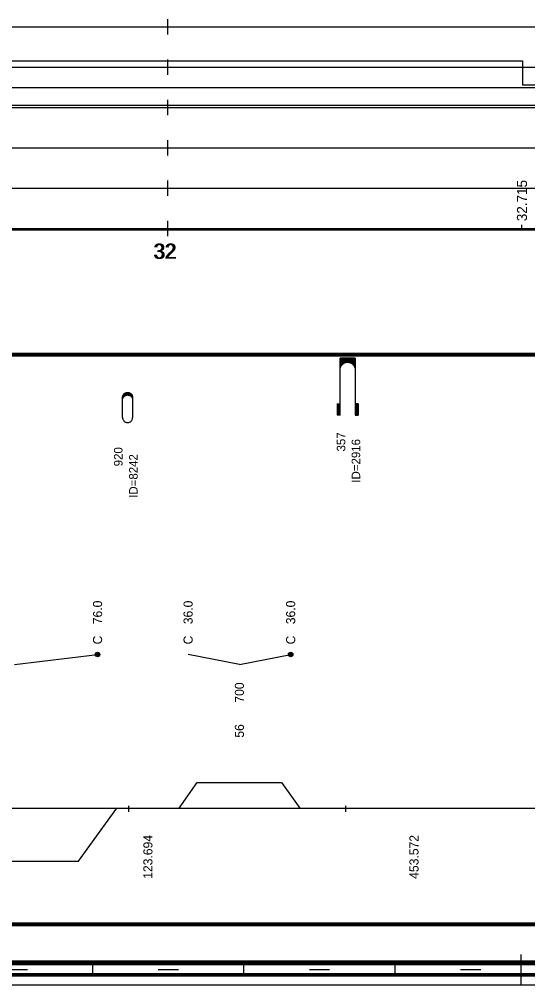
# Model space of a CAD drawing. Extents: x 2 to 10148, y 0 to 380.
# Drawn here: x 3470.4 to 3571.3, y 0 to 191.5 of the extents above; entities that cross this region are included whole.
import ezdxf

# ---------------------------------------------------------------- set-up
doc = ezdxf.new("R2010")
doc.units = 0
for name, color, linetype in [('CARA_S_OBJEKTY', 7, 'Continuous'), ('KRIV1_CARA', 7, 'Continuous'), ('KRIV1_TEXT', 7, 'Continuous'), ('OBJEKTY_TEXT', 7, 'Continuous'), ('OBJEKTY_TVAR', 7, 'Continuous'), ('RAM', 7, 'Continuous'), ('RYCHL_A', 7, 'Continuous'), ('RYCHL_B', 7, 'Continuous'), ('RYCHL_C', 7, 'Continuous'), ('RYCHL_RASTR', 7, 'Continuous'), ('RYCHL_STAN', 7, 'Continuous'), ('STAN_CARA', 7, 'Continuous'), ('STANIC_ZMEN_V', 7, 'Continuous')]:
    doc.layers.add(name, color=color, linetype=linetype)

msp = doc.modelspace()

# ---------------------------------------------------------------- linework, layer by layer
for p, q in [((3492.06, 35.51), (3492.06, 34.32)), ((3535.18, 35.51), (3535.18, 34.32))]:
    msp.add_line(p, q)
at = {"layer": 'CARA_S_OBJEKTY'}
for p, q in [((3155.54, 125.25), (4045.76, 125.25)), ((3155.54, 125), (4045.76, 125)), ((3155.54, 124.75), (4045.76, 124.75))]:
    msp.add_line(p, q, dxfattribs=at)
at = {"layer": 'KRIV1_CARA'}
for p, q in [((3502.11, 35), (3505.71, 40.14)), ((3505.71, 40.14), (3522.47, 40.14)), ((3522.47, 40.14), (3526.07, 35)), ((3155.54, 35), (4045.76, 35)), ((3482.14, 24.5), (3489.74, 35)), ((3456.72, 24.5), (3482.14, 24.5))]:
    msp.add_line(p, q, dxfattribs=at)
at = {"layer": 'KRIV1_TEXT'}
for p, q in [((3469.43, 63.5), (3485.94, 65.5)), ((3514.09, 63.5), (3503.91, 65.5)), ((3514.09, 63.5), (3524.27, 65.5))]:
    msp.add_line(p, q, dxfattribs=at)
for centre, radius in [((3485.94, 65.5), 0.45), ((3485.94, 65.5), 0.3), ((3485.94, 65.5), 0.15), ((3524.27, 65.5), 0.45), ((3524.27, 65.5), 0.3), ((3524.27, 65.5), 0.15)]:
    msp.add_circle(centre, radius, dxfattribs=at)
at = {"layer": 'OBJEKTY_TVAR'}
for p, q in [((3534.07, 113), (3534.07, 124.25)), ((3537.07, 124.25), (3534.07, 124.25)), ((3534.07, 124.17), (3537.07, 124.17)), ((3534.07, 124.1), (3537.07, 124.1)), ((3534.07, 124.02), (3537.07, 124.02)), ((3534.07, 123.95), (3537.07, 123.95)), ((3534.07, 123.87), (3537.07, 123.87)), ((3534.07, 123.8), (3537.07, 123.8)), ((3534.07, 123.72), (3537.07, 123.72)), ((3534.07, 123.65), (3537.07, 123.65)), ((3534.07, 123.57), (3537.07, 123.57)), ((3534.07, 123.5), (3537.07, 123.5)), ((3534.07, 123.42), (3535.23, 123.42)), ((3534.07, 123.35), (3534.99, 123.35)), ((3534.07, 123.27), (3534.84, 123.27)), ((3534.07, 123.2), (3534.72, 123.2)), ((3534.07, 123.12), (3534.62, 123.12)), ((3534.07, 123.05), (3534.53, 123.05)), ((3534.07, 122.97), (3534.46, 122.97)), ((3534.07, 122.9), (3534.4, 122.9)), ((3534.07, 122.82), (3534.34, 122.82)), ((3534.07, 122.75), (3534.29, 122.75)), ((3534.07, 122.67), (3534.25, 122.67)), ((3534.07, 122.6), (3534.21, 122.6)), ((3534.15, 122.46), (3534.22, 122.61)), ((3534.22, 122.61), (3534.29, 122.75)), ((3534.29, 122.75), (3534.4, 122.9)), ((3534.4, 122.9), (3534.53, 123.05)), ((3534.53, 123.05), (3534.61, 123.12)), ((3534.61, 123.12), (3534.71, 123.19)), ((3534.71, 123.19), (3534.84, 123.27)), ((3534.84, 123.27), (3534.99, 123.35)), ((3534.99, 123.35), (3535.23, 123.42)), ((3535.23, 123.42), (3535.44, 123.46)), ((3535.44, 123.46), (3535.69, 123.46)), ((3535.69, 123.46), (3535.83, 123.44)), ((3535.83, 123.44), (3535.91, 123.42)), ((3535.91, 123.42), (3537.07, 123.42)), ((3535.91, 123.42), (3536.15, 123.35)), ((3536.15, 123.35), (3537.07, 123.35)), ((3536.15, 123.35), (3536.3, 123.27)), ((3536.3, 123.27), (3537.07, 123.27)), ((3536.3, 123.27), (3536.42, 123.2)), ((3536.42, 123.2), (3537.07, 123.2)), ((3536.42, 123.2), (3536.52, 123.12)), ((3536.52, 123.12), (3537.07, 123.12)), ((3536.52, 123.12), (3536.61, 123.05)), ((3536.61, 123.05), (3537.07, 123.05)), ((3536.61, 123.05), (3536.68, 122.97)), ((3536.68, 122.97), (3537.07, 122.97)), ((3536.68, 122.97), (3536.74, 122.9)), ((3536.74, 122.9), (3537.06, 122.9)), ((3536.74, 122.9), (3536.8, 122.82)), ((3536.8, 122.82), (3537.07, 122.82)), ((3536.8, 122.82), (3536.89, 122.67)), ((3536.85, 122.75), (3537.07, 122.75)), ((3536.89, 122.67), (3537.07, 122.67)), ((3536.89, 122.67), (3536.96, 122.52)), ((3536.93, 122.6), (3537.07, 122.6)), ((3537.07, 124.25), (3537.07, 113)), ((3534.07, 122.52), (3534.18, 122.52)), ((3534.07, 122.45), (3534.15, 122.45)), ((3534.07, 122.37), (3534.13, 122.37)), ((3534.07, 122.3), (3534.11, 122.3)), ((3534.07, 122.22), (3534.09, 122.22)), ((3534.07, 122.15), (3534.08, 122.15)), ((3534.07, 121.97), (3534.08, 122.11)), ((3534.08, 122.11), (3534.1, 122.28)), ((3534.1, 122.28), (3534.15, 122.46)), ((3536.96, 122.52), (3537.07, 122.52)), ((3536.96, 122.52), (3537.01, 122.37)), ((3536.99, 122.45), (3537.07, 122.45)), ((3537.01, 122.37), (3537.07, 122.37)), ((3537.01, 122.37), (3537.05, 122.22)), ((3537.03, 122.3), (3537.07, 122.3)), ((3537.05, 122.22), (3537.07, 122.22)), ((3537.05, 122.22), (3537.07, 121.97)), ((3537.06, 122.15), (3537.07, 122.15)), ((3490.95, 116.81), (3491.01, 116.95)), ((3490.96, 116.85), (3491.41, 116.85)), ((3490.98, 116.9), (3491.52, 116.9)), ((3491.01, 116.95), (3491.07, 117.06)), ((3491.01, 116.95), (3491.67, 116.95)), ((3491.03, 117), (3492.77, 117)), ((3491.06, 117.05), (3492.74, 117.05)), ((3491.07, 117.06), (3491.16, 117.18)), ((3491.1, 117.1), (3492.7, 117.1)), ((3491.14, 117.15), (3492.66, 117.15)), ((3491.16, 117.18), (3491.25, 117.26)), ((3491.19, 117.2), (3492.61, 117.2)), ((3491.24, 117.25), (3492.56, 117.25)), ((3491.25, 117.26), (3491.38, 117.35)), ((3491.25, 116.74), (3491.38, 116.83)), ((3491.3, 117.3), (3492.5, 117.3)), ((3491.37, 117.35), (3492.43, 117.35)), ((3491.38, 117.35), (3491.51, 117.42)), ((3491.38, 116.83), (3491.51, 116.9)), ((3491.46, 117.4), (3492.34, 117.4)), ((3491.51, 117.42), (3491.54, 117.43)), ((3491.51, 116.9), (3491.54, 116.91)), ((3491.54, 117.43), (3491.66, 117.47)), ((3491.54, 116.91), (3491.66, 116.95)), ((3491.59, 117.45), (3492.21, 117.45)), ((3491.66, 117.47), (3491.8, 117.49)), ((3491.66, 116.95), (3491.8, 116.97)), ((3491.8, 117.49), (3491.91, 117.5)), ((3491.8, 116.97), (3491.91, 116.98)), ((3491.91, 117.5), (3492.04, 117.49)), ((3491.91, 116.98), (3492.04, 116.97)), ((3492.04, 117.49), (3492.17, 117.46)), ((3492.04, 116.97), (3492.17, 116.94)), ((3492.13, 116.95), (3492.79, 116.95)), ((3492.17, 117.46), (3492.28, 117.43)), ((3492.17, 116.94), (3492.28, 116.9)), ((3492.28, 117.43), (3492.39, 117.37)), ((3492.28, 116.9), (3492.82, 116.9)), ((3492.28, 116.9), (3492.39, 116.85)), ((3492.39, 117.37), (3492.46, 117.32)), ((3492.39, 116.85), (3492.84, 116.85)), ((3492.39, 116.85), (3492.46, 116.8)), ((3492.46, 117.32), (3492.61, 117.21)), ((3492.61, 117.21), (3492.69, 117.11)), ((3492.69, 117.11), (3492.78, 116.98)), ((3492.78, 116.98), (3492.82, 116.89)), ((3492.82, 116.89), (3492.86, 116.77)), ((3490.9, 116.5), (3490.91, 116.65)), ((3490.9, 116.55), (3491.08, 116.55)), ((3490.9, 112.5), (3490.9, 116.5)), ((3490.9, 116.5), (3491.05, 116.5)), ((3490.9, 116.45), (3491.02, 116.45)), ((3490.9, 116.4), (3490.99, 116.4)), ((3490.9, 116.35), (3490.97, 116.35)), ((3490.9, 116.3), (3490.95, 116.3)), ((3490.9, 116.25), (3490.94, 116.25)), ((3490.9, 116.2), (3490.93, 116.2)), ((3490.9, 116.15), (3490.92, 116.15)), ((3490.9, 115.98), (3490.91, 116.13)), ((3490.9, 116.1), (3490.91, 116.1)), ((3490.91, 116.65), (3490.95, 116.81)), ((3490.91, 116.65), (3491.16, 116.65)), ((3490.91, 116.6), (3491.12, 116.6)), ((3490.91, 116.13), (3490.95, 116.28)), ((3490.92, 116.7), (3491.21, 116.7)), ((3490.93, 116.75), (3491.27, 116.75)), ((3490.95, 116.8), (3491.33, 116.8)), ((3490.95, 116.28), (3491.01, 116.43)), ((3491.01, 116.43), (3491.07, 116.53)), ((3491.07, 116.53), (3491.16, 116.65)), ((3491.16, 116.65), (3491.25, 116.74)), ((3492.46, 116.8), (3492.61, 116.68)), ((3492.47, 116.8), (3492.85, 116.8)), ((3492.53, 116.75), (3492.87, 116.75)), ((3492.59, 116.7), (3492.88, 116.7)), ((3492.61, 116.68), (3492.69, 116.59)), ((3492.64, 116.65), (3492.89, 116.65)), ((3492.68, 116.6), (3492.89, 116.6)), ((3492.69, 116.59), (3492.78, 116.46)), ((3492.72, 116.55), (3492.9, 116.55)), ((3492.75, 116.5), (3492.9, 116.5)), ((3492.78, 116.46), (3492.82, 116.37)), ((3492.78, 116.45), (3492.9, 116.45)), ((3492.81, 116.4), (3492.9, 116.4)), ((3492.82, 116.37), (3492.86, 116.24)), ((3492.83, 116.35), (3492.9, 116.35)), ((3492.85, 116.3), (3492.9, 116.3)), ((3492.86, 116.77), (3492.89, 116.65)), ((3492.86, 116.25), (3492.9, 116.25)), ((3492.86, 116.24), (3492.89, 116.13)), ((3492.87, 116.2), (3492.9, 116.2)), ((3492.88, 116.15), (3492.9, 116.15)), ((3492.89, 116.65), (3492.9, 116.56)), ((3492.89, 116.13), (3492.9, 116.03)), ((3492.89, 116.1), (3492.9, 116.1)), ((3492.9, 116.56), (3492.9, 116.5)), ((3492.9, 116.5), (3492.9, 112.5)), ((3492.9, 116.03), (3492.9, 115.98)), ((3533.47, 115.25), (3534.07, 115.25)), ((3533.47, 115.25), (3533.47, 113)), ((3533.54, 115.25), (3533.54, 113)), ((3533.62, 115.25), (3533.62, 113)), ((3533.69, 115.25), (3533.69, 113)), ((3533.77, 115.25), (3533.77, 113)), ((3533.84, 115.25), (3533.84, 113)), ((3533.92, 115.25), (3533.92, 113)), ((3533.99, 115.25), (3533.99, 113)), ((3537.67, 115.25), (3537.07, 115.25)), ((3537.15, 115.25), (3537.15, 113)), ((3537.22, 115.25), (3537.22, 113)), ((3537.3, 115.25), (3537.3, 113)), ((3537.37, 115.25), (3537.37, 113)), ((3537.45, 115.25), (3537.45, 113)), ((3537.52, 115.25), (3537.52, 113)), ((3537.6, 115.25), (3537.6, 113)), ((3537.67, 115.25), (3537.67, 113)), ((3534.07, 113), (3533.47, 113)), ((3537.07, 113), (3537.67, 113)), ((3490.9, 112.5), (3490.91, 112.35)), ((3490.91, 112.35), (3490.95, 112.2)), ((3490.95, 112.2), (3491.01, 112.05)), ((3491.01, 112.05), (3491.07, 111.95)), ((3491.07, 111.95), (3491.16, 111.83)), ((3491.16, 111.83), (3491.25, 111.74)), ((3491.25, 111.74), (3491.38, 111.65)), ((3491.38, 111.65), (3491.51, 111.58)), ((3491.51, 111.58), (3491.54, 111.57)), ((3491.54, 111.57), (3491.66, 111.53)), ((3491.66, 111.53), (3491.8, 111.51)), ((3491.8, 111.51), (3491.91, 111.5)), ((3491.91, 111.5), (3492.04, 111.51)), ((3492.04, 111.51), (3492.17, 111.54)), ((3492.17, 111.54), (3492.28, 111.58)), ((3492.28, 111.58), (3492.39, 111.63)), ((3492.39, 111.63), (3492.46, 111.68)), ((3492.46, 111.68), (3492.61, 111.8)), ((3492.61, 111.8), (3492.69, 111.9)), ((3492.69, 111.9), (3492.78, 112.02)), ((3492.78, 112.02), (3492.82, 112.11)), ((3492.82, 112.11), (3492.86, 112.24)), ((3492.86, 112.24), (3492.89, 112.35)), ((3492.89, 112.35), (3492.9, 112.45)), ((3492.9, 112.45), (3492.9, 112.5))]:
    msp.add_line(p, q, dxfattribs=at)
at = {"layer": 'RAM'}
for p, q in [((3570, 0), (3570, 6)), ((3155.54, 4.75), (4045.76, 4.75)), ((3155.54, 4.5), (4045.76, 4.5)), ((3155.54, 4.25), (4045.76, 4.25)), ((3155.54, 4), (4045.76, 4)), ((3485, 2), (3485, 4)), ((3515, 2), (3515, 4)), ((3545, 2), (3545, 4)), ((3155.54, 2.25), (4045.76, 2.25)), ((3155.54, 2), (4045.76, 2)), ((3468, 3), (3472, 3)), ((3498, 3), (3502, 3)), ((3528, 3), (3532, 3)), ((3558, 3), (3562, 3)), ((3155.54, 1.75), (4045.76, 1.75)), ((3155.54, 0), (4045.76, 0))]:
    msp.add_line(p, q, dxfattribs=at)
at = {"layer": 'RYCHL_A'}
msp.add_line((3156.9, 174.5), (3782.41, 174.5), dxfattribs=at)
at = {"layer": 'RYCHL_B'}
msp.add_line((3155.54, 178), (3664.85, 178), dxfattribs=at)
at = {"layer": 'RYCHL_C'}
for p, q in [((3155.54, 183.25), (3570.27, 183.25)), ((3570.27, 183.25), (3570.27, 178.53)), ((3570.27, 178.53), (3675.95, 178.53))]:
    msp.add_line(p, q, dxfattribs=at)
at = {"layer": 'RYCHL_RASTR'}
for p, q in [((3499.91, 188.5), (3499.91, 191.5)), ((3155.54, 190), (4046.94, 190)), ((3155.54, 182), (4047.3, 182)), ((3499.91, 180.5), (3499.91, 183.5)), ((3499.91, 172.5), (3499.91, 175.5)), ((3155.54, 174), (4047.27, 174)), ((3499.91, 164.5), (3499.91, 167.5)), ((3155.54, 166), (4047.1, 166)), ((3499.91, 156.5), (3499.91, 159.5)), ((3155.54, 158), (4047.25, 158)), ((3499.91, 148.5), (3499.91, 151.5)), ((3155.54, 150), (4045.76, 150)), ((3155.54, 149.75), (4045.76, 149.75))]:
    msp.add_line(p, q, dxfattribs=at)
at = {"layer": 'STAN_CARA'}
for p, q in [((3301.41, 12.25), (3798.41, 12.25)), ((3301.41, 12), (3798.41, 12)), ((3301.41, 12), (3798.41, 12)), ((3301.41, 11.75), (3798.41, 11.75))]:
    msp.add_line(p, q, dxfattribs=at)
at = {"layer": 'STANIC_ZMEN_V'}
msp.add_line((3570.18, 150), (3570.18, 150.75), dxfattribs=at)

# ---------------------------------------------------------------- texts
at = {"layer": 'KRIV1_TEXT'}
for s, p in [('76.0', (3486.84, 71.5)), ('36.0', (3504.81, 71.5)), ('36.0', (3525.17, 71.5)), ('C', (3486.84, 67.5)), ('C', (3504.81, 67.5)), ('C', (3525.17, 67.5)), ('700', (3514.99, 55.95)), ('56', (3514.99, 49)), ('123.694', (3496.83, 21)), ('453.572', (3549.65, 21))]:
    msp.add_text(s, height=1.8, rotation=90, dxfattribs=at).set_placement(p)
at = {"layer": 'OBJEKTY_TEXT'}
for s, p in [('357', (3535.12, 105.77)), ('ID=2916', (3538.07, 99.59)), ('920', (3490.9, 102.83)), ('ID=8242', (3493.9, 96.59))]:
    msp.add_text(s, height=1.7, rotation=90, dxfattribs=at).set_placement(p)
at = {"layer": 'RYCHL_STAN'}
for p in [(3496.97, 144), (3497.22, 144)]:
    msp.add_text('32', height=3, dxfattribs=at).set_placement(p)
at = {"layer": 'STANIC_ZMEN_V'}
msp.add_text('32.715', height=2, rotation=90, dxfattribs=at).set_placement((3571.18, 151.45))

doc.saveas('drawing.dxf')
